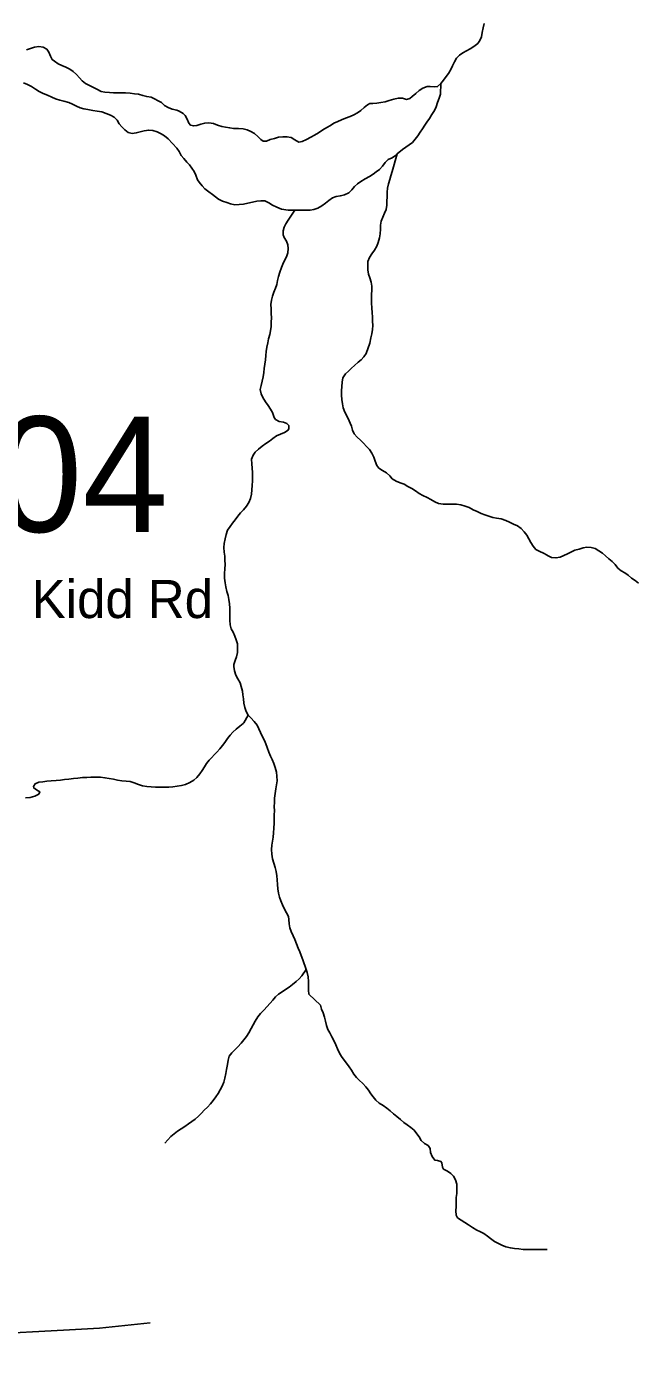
# Model space of a CAD drawing. Extents: x 1662474 to 1856135, y 779280 to 917889.
# Drawn here: x 1703701 to 1705227, y 859687 to 862996 of the extents above; entities that cross this region are included whole.
import ezdxf

# ---------------------------------------------------------------- set-up
doc = ezdxf.new("R2010")
doc.units = 0
for name, color, linetype in [('Cogo Default Point CELL', 7, 'Continuous'), ('Exist Hydrographic Creek Single Shore', 7, 'Continuous'), ('Exist Road Non-System Type 51', 7, 'Continuous'), ('Exist Road Non-System Type 51 Label', 7, 'Continuous')]:
    doc.layers.add(name, color=color, linetype=linetype)

msp = doc.modelspace()

# ---------------------------------------------------------------- linework, layer by layer
at = {"layer": 'Exist Hydrographic Creek Single Shore'}
for points in [[(1704734.8, 862853.5), (1704741.6, 862862.1), (1704747.6, 862871.3), (1704753.4, 862878.9), (1704759.2, 862888.4), (1704763.9, 862897.8), (1704768.9, 862908.1), (1704773.9, 862917), (1704780.8, 862924.1), (1704789.4, 862930.1), (1704798.5, 862935.1), (1704807.5, 862940.4), (1704816.9, 862946.1), (1704826.4, 862953.2), (1704832.1, 862960.8), (1704835.6, 862970.5), (1704837.6, 862981.3), (1704840.2, 862992.6), (1704842.6, 863003.6)], [(1703799.4, 862894.1), (1703789.1, 862898.4), (1703780, 862903.1), (1703770.8, 862909.6), (1703765.5, 862913.3), (1703760.9, 862921.7), (1703756.9, 862931.7), (1703751.6, 862939.3), (1703742.5, 862944.6), (1703732, 862945.9), (1703721.2, 862944.3), (1703711.2, 862941.1), (1703701.2, 862938)], [(1704734.8, 862853.5), (1704726.4, 862845.9), (1704718.2, 862845.1), (1704707.8, 862846.1), (1704700.1, 862846.1), (1704689.9, 862842.2), (1704680.8, 862836.1), (1704671.8, 862828.8), (1704663.4, 862821.2), (1704657.1, 862815.9), (1704649.2, 862813.9), (1704638.8, 862817), (1704628, 862816.8), (1704617.2, 862814.6), (1704606.1, 862810.9), (1704595.4, 862808.3), (1704585.1, 862806.5), (1704575.2, 862804.7), (1704564.8, 862804.1), (1704557.1, 862803.4), (1704551.6, 862800.4), (1704543.2, 862793.4), (1704535.4, 862786.3), (1704526.6, 862780.8), (1704518, 862775.5), (1704508.2, 862771.1), (1704497.2, 862766.9), (1704487.2, 862763.2), (1704477.6, 862759), (1704468.1, 862754.6), (1704459.2, 862749), (1704450.5, 862743.8), (1704440, 862737.8), (1704429.2, 862730.9), (1704419.4, 862724.9), (1704410.4, 862719.9), (1704399.4, 862714.1), (1704388.6, 862709.1), (1704380.8, 862707.3), (1704370.5, 862712.8), (1704361, 862718.6), (1704350.9, 862720.7), (1704340.9, 862720.7), (1704329.5, 862719.6), (1704319.4, 862716.8), (1704308.9, 862713.6), (1704299.4, 862709.9), (1704291.8, 862709.4), (1704285.5, 862713.6), (1704278.1, 862721.2), (1704270.2, 862728.8), (1704260.8, 862734.3), (1704251.4, 862738), (1704241.9, 862740.4), (1704230.1, 862741.1), (1704217.8, 862741.7), (1704208.2, 862742.8), (1704197.8, 862744.6), (1704188.1, 862746.4), (1704177.6, 862749.6), (1704167.4, 862753.8), (1704156.1, 862755.6), (1704145.9, 862755.1), (1704135.9, 862752.2), (1704126.1, 862748.8), (1704118.5, 862748), (1704110.1, 862750.1), (1704106.2, 862754.8), (1704102.2, 862764.5), (1704097.2, 862773.7), (1704091.8, 862778.7), (1704082.1, 862784.7), (1704075.8, 862787.3), (1704064.8, 862789.9), (1704054.5, 862793.4), (1704045.6, 862798.4), (1704038, 862806.5), (1704011.8, 862819.4), (1704001.2, 862821.2), (1703991.2, 862824.1), (1703980.8, 862826.7), (1703970.8, 862828), (1703960, 862829.3), (1703948, 862830.1), (1703938.8, 862830.4), (1703928.8, 862830.6), (1703918.2, 862830.6), (1703908.4, 862830.9), (1703897, 862831.7), (1703887.1, 862834.1), (1703876.9, 862839.6), (1703868.4, 862843.8), (1703858.2, 862848.5), (1703848.8, 862853.5), (1703840.1, 862860.6), (1703833.2, 862867.9), (1703825.9, 862876.3), (1703817.8, 862883.7), (1703809.1, 862889.4), (1703799.4, 862894.1)], [(1703694.1, 862855.1), (1703703.4, 862851.1), (1703713.6, 862846.1), (1703723.5, 862839.8), (1703732.5, 862834.1), (1703743, 862828.8), (1703754, 862824.4), (1703764.2, 862819.9), (1703773.4, 862815.4), (1703784.5, 862812), (1703794.6, 862809.9), (1703806.5, 862806), (1703816, 862802.1), (1703825.9, 862796.8), (1703835.1, 862792.9), (1703844.2, 862790.5), (1703854.5, 862788.4), (1703866.4, 862786.6), (1703877.4, 862784.7), (1703889.1, 862782.6), (1703899.6, 862778.9), (1703910.8, 862774.8), (1703919.9, 862769.8), (1703927.2, 862762.1), (1703932.2, 862752.9), (1703939.2, 862745.6), (1703946.6, 862738.2), (1703955, 862731.2), (1703964.5, 862729.1), (1703975, 862730.4), (1703994.9, 862735.6), (1704006, 862737.5), (1704016.5, 862736.2), (1704027.2, 862733), (1704036.9, 862728.3), (1704045.1, 862723.1), (1704054.5, 862715.9), (1704076, 862692.3), (1704082.1, 862684.2), (1704087.4, 862673.9), (1704093.4, 862666.1), (1704101, 862657.7), (1704107.8, 862650.3), (1704113.6, 862642.4), (1704119.1, 862634.1), (1704123.2, 862624.6), (1704128, 862613.1), (1704131.9, 862607.1), (1704139, 862598.1), (1704146.4, 862590.8), (1704155.9, 862583.1), (1704164.8, 862576.9), (1704172.6, 862570.6), (1704180.5, 862564.8), (1704189.9, 862559.8), (1704200.8, 862556.6), (1704210.4, 862553.5), (1704220.9, 862551.1), (1704231.4, 862551.7), (1704242.4, 862552.2), (1704252.9, 862554.8), (1704264.5, 862557.2), (1704275.8, 862559.8), (1704285.8, 862560.6), (1704296, 862560.9), (1704305.6, 862555.9), (1704314.9, 862549.8), (1704325.4, 862545.4), (1704337.4, 862540.1), (1704354.2, 862537.2), (1704364.5, 862537.2), (1704370.5, 862537.5)], [(1704625.9, 862678.4), (1704638.8, 862689.2), (1704647.1, 862694.7), (1704655.8, 862700.4), (1704663.6, 862706.5), (1704670.5, 862714.4), (1704676.8, 862722.8), (1704683.4, 862732.2), (1704688.6, 862740.9), (1704694.6, 862749.6), (1704699.9, 862757.2), (1704705.9, 862766.3), (1704712.2, 862776.3), (1704718.5, 862786.6), (1704722.5, 862795.8), (1704726.4, 862806.5), (1704730, 862817), (1704733.5, 862827.2), (1704734.8, 862853.5)], [(1704370.5, 862537.5), (1704375.5, 862537.5), (1704386.5, 862537.2), (1704398.4, 862537.2), (1704408.5, 862537.5), (1704417.8, 862539.1), (1704428.2, 862542.8), (1704437.4, 862548.2), (1704446.9, 862555.1), (1704455, 862561.9), (1704464.5, 862568.4), (1704473.6, 862571.3), (1704484.1, 862573.7), (1704494.4, 862575.8), (1704505.1, 862580.8), (1704512.2, 862588.1), (1704519.2, 862596.6), (1704526.4, 862603.1), (1704535, 862609.1), (1704546.1, 862615.4), (1704556.4, 862621.2), (1704565.5, 862627), (1704573.4, 862633), (1704581.8, 862639.3), (1704589.1, 862647.4), (1704595.6, 862656.9), (1704603, 862663.8), (1704613, 862668.2), (1704621.4, 862673.7), (1704625.9, 862678.4)], [(1704535.6, 862164.2), (1704542.9, 862171.6), (1704548.5, 862179.8), (1704557.1, 862205.5), (1704560.2, 862218.6), (1704562.6, 862229.1), (1704564.2, 862239.6), (1704564.8, 862249.3), (1704564.5, 862260.6), (1704564.5, 862270.8), (1704563.6, 862281.9), (1704562.4, 862293.1), (1704561.9, 862306.5), (1704561.6, 862317.3), (1704561.9, 862327), (1704562.4, 862337.8), (1704562.4, 862347.8), (1704561.2, 862357.7), (1704557.9, 862368.8), (1704554.5, 862378.2), (1704552.6, 862388.9), (1704552.4, 862399.7), (1704552.4, 862409.4), (1704556.4, 862419.1), (1704562.6, 862428.6), (1704568.9, 862437.8), (1704574.8, 862447.4), (1704578.6, 862456.9), (1704582, 862468.2), (1704583.6, 862478.7), (1704583.9, 862489.8), (1704584.4, 862499.7), (1704586, 862509.9), (1704589.6, 862520.4), (1704594.1, 862530.1), (1704598.2, 862539.6), (1704599.9, 862549.8), (1704600.1, 862560.1), (1704600.4, 862570.8), (1704600.4, 862582.4), (1704601.8, 862592.6), (1704603.9, 862603.4), (1704607, 862614.1), (1704609.6, 862623.3), (1704612.8, 862633.8), (1704625.9, 862678.4)], [(1704370.5, 862537.5), (1704354.2, 862512.8), (1704347.9, 862503.4), (1704344, 862495.2), (1704341.6, 862486.3), (1704341.4, 862475.6), (1704343.5, 862469.2), (1704349.5, 862460.1), (1704353.1, 862451.1), (1704354.2, 862441.9), (1704353.1, 862430.7), (1704349.8, 862420.9), (1704344.8, 862411.8), (1704340.4, 862402.9), (1704336.9, 862394.4), (1704333, 862382.9), (1704329.5, 862372.4), (1704327.2, 862362.2), (1704325.4, 862351.9), (1704322.5, 862342.5), (1704318.2, 862333.1), (1704314.4, 862322.8), (1704312, 862312.6), (1704310.9, 862301.8), (1704311.5, 862291.3), (1704311.8, 862280), (1704312, 862268.8), (1704311.5, 862257.7), (1704311.2, 862246.9), (1704309.9, 862236.7), (1704307.8, 862227), (1704305.1, 862216.8), (1704302.8, 862206.8), (1704300.4, 862195.5), (1704299.1, 862185.2), (1704298.4, 862174.5), (1704297, 862164), (1704295.8, 862152.8), (1704294.1, 862142.2), (1704293.4, 862132.2), (1704291.5, 862121.8), (1704288.6, 862110.5), (1704286.2, 862100.2), (1704284.1, 862089.8), (1704286.2, 862079.5), (1704291, 862069.6), (1704297.2, 862059.3), (1704303.6, 862050.1), (1704309.6, 862040.9), (1704314.4, 862032.8), (1704319, 862020.4), (1704322.2, 862015.5), (1704331.6, 862010.5), (1704342.4, 862008.1), (1704350.9, 862005), (1704355.2, 862000.2), (1704355.8, 861992.9), (1704354, 861988.7), (1704345, 861982.7), (1704334.8, 861978.8), (1704325.1, 861974.2), (1704315.6, 861967.9), (1704307.2, 861961.1), (1704297.8, 861955.1), (1704289.4, 861948.3), (1704280.2, 861941.4), (1704271.9, 861933.6), (1704266.2, 861925.7), (1704262.1, 861915.8), (1704263.4, 861904.7), (1704264.2, 861893.4), (1704264.5, 861882.7), (1704264.5, 861871.4), (1704264.8, 861861.7), (1704264.2, 861850.4), (1704263.6, 861839.4), (1704262.1, 861828.9), (1704259.8, 861817.9), (1704255.8, 861808.1), (1704250, 861798.4), (1704242.4, 861790), (1704235.1, 861782.1), (1704228, 861773.8), (1704221.4, 861764.6), (1704214.9, 861756.4), (1704208.9, 861747.8), (1704202.8, 861738.6), (1704198.9, 861728.4), (1704196.5, 861717.3), (1704194.1, 861705.8), (1704193.6, 861695.3), (1704194.1, 861684.2), (1704195.5, 861674.3), (1704196, 861663.8), (1704196.8, 861653), (1704195.8, 861642.5), (1704194.9, 861630.8), (1704195.1, 861619.2), (1704196.5, 861607.6), (1704198.4, 861597.4)], [(1705227.4, 861606.3), (1705218.8, 861613.4), (1705210.1, 861619.4), (1705202, 861626.5), (1705193.2, 861632.6), (1705184.1, 861637), (1705175.8, 861644.1), (1705169.1, 861652.8), (1705161.8, 861660.4), (1705153.9, 861667.2), (1705145.2, 861674.6), (1705137.4, 861681.4), (1705128.8, 861687.4), (1705119.5, 861692.9), (1705109.2, 861695.8), (1705098.8, 861696.6), (1705089.6, 861694.5), (1705079.6, 861691.6), (1705068.9, 861689), (1705060, 861685.1), (1705050.8, 861680.1), (1705041.1, 861675.9), (1705031.9, 861671.9), (1705021.6, 861669.8), (1705010.4, 861670.4), (1705000.9, 861675.6), (1705000.1, 861676.1), (1704990.9, 861681.1), (1704981.2, 861685.3), (1704971.5, 861690.3), (1704964.4, 861698.9), (1704958.9, 861708.1), (1704953.9, 861717.1), (1704948.6, 861726.2), (1704942.1, 861734.9), (1704934.5, 861743.3), (1704925.9, 861749.4), (1704916.1, 861753.8), (1704905.9, 861758.6), (1704896.8, 861763), (1704885.1, 861766.9), (1704873.6, 861768.8), (1704864.1, 861770.9), (1704854.2, 861773.5), (1704844, 861777.4), (1704835, 861780.8), (1704825.4, 861785.3), (1704815.4, 861789.8), (1704805.4, 861795.6), (1704795.1, 861798.7), (1704784.4, 861802.1), (1704773.4, 861803.9), (1704762.9, 861803.7), (1704752.4, 861803.7), (1704740.5, 861803.7), (1704729, 861805.5), (1704719.5, 861809.2), (1704709.9, 861815.5), (1704700.4, 861820.5), (1704689.9, 861825.4), (1704680.8, 861830.4), (1704671.5, 861837), (1704662.1, 861842.5), (1704652.6, 861848), (1704642.9, 861853.6), (1704632.8, 861857.2), (1704622.8, 861861.1), (1704612.8, 861867.4), (1704607, 861874.8), (1704599.4, 861881.9), (1704589.4, 861887.7), (1704580, 861893.7), (1704575, 861900), (1704571.2, 861911), (1704567.1, 861921.2), (1704562.1, 861930.7), (1704556.4, 861939.9), (1704549, 861947.5), (1704541.4, 861955.9), (1704534, 861963.5), (1704525.9, 861971.1), (1704518.8, 861979), (1704514.4, 861988.4), (1704512, 861998.1), (1704502.8, 862019.1), (1704495.1, 862033.6), (1704491.2, 862044.1), (1704489.1, 862054.3), (1704487.5, 862065.3), (1704487, 862076.1), (1704486.8, 862086.3), (1704487.5, 862097.6), (1704488.6, 862108.4), (1704490.5, 862119.1), (1704496.8, 862128.9), (1704503.9, 862135.9), (1704511.8, 862142.8), (1704519.6, 862150.1), (1704528, 862158), (1704535.6, 862164.2)], [(1704198.4, 861597.4), (1704201.2, 861586.1), (1704204.4, 861575.6), (1704206.2, 861565.6), (1704207.2, 861555.1), (1704208, 861544.1), (1704208.6, 861533.9), (1704208.6, 861523.4), (1704208, 861513.9), (1704208.9, 861502.9), (1704212, 861492.7), (1704216.5, 861484), (1704220.9, 861474.6), (1704224.4, 861465.4), (1704227.5, 861455.1), (1704227.8, 861445.2), (1704227.8, 861433.9), (1704225.1, 861422.9), (1704221.4, 861413.7), (1704218.5, 861403.9), (1704218.2, 861399), (1704219.9, 861387.9), (1704223.2, 861376.7), (1704228.2, 861367.5), (1704233.8, 861357.8), (1704236.9, 861348.6), (1704239.8, 861337.3), (1704240.9, 861327.9), (1704242.4, 861317.6), (1704243.5, 861307.4), (1704245.4, 861296.1), (1704249.5, 861286.1), (1704254, 861277.4)], [(1704034.2, 861097.2), (1704045.9, 861097.2), (1704055.9, 861097.4), (1704066, 861098.5), (1704076.9, 861100.1), (1704088.1, 861101.9), (1704097.5, 861104.5), (1704108.6, 861108.7), (1704118.2, 861114.8), (1704126.1, 861121.6), (1704133.5, 861130.5), (1704139.2, 861139.4), (1704145.4, 861148.3), (1704150.2, 861156.5), (1704156.6, 861165.1), (1704176, 861185.1), (1704183.4, 861192.9), (1704189.9, 861201.1), (1704196, 861209.2), (1704202.5, 861218.7), (1704209.1, 861227.1), (1704216.1, 861234.9), (1704224.4, 861242.6), (1704233, 861249.4), (1704241.4, 861256.2), (1704243.2, 861258.1), (1704254, 861277.4)], [(1704254, 861277.4), (1704260.5, 861270.6), (1704269.2, 861261.4), (1704276.8, 861252), (1704281, 861242.8), (1704285, 861234.2), (1704289.4, 861224.4), (1704294.6, 861213.9), (1704298.4, 861205.6), (1704301.8, 861196.1), (1704306, 861185.1), (1704309.9, 861175.1), (1704313.9, 861166.4), (1704318.2, 861156.2), (1704321.4, 861146.2), (1704324.9, 861134.7), (1704325.6, 861125.2), (1704326.1, 861113.4), (1704324.9, 861102.9), (1704323.2, 861092.9), (1704321.4, 861081.4), (1704319.9, 861070.1), (1704319.4, 861058.8), (1704319, 861049.4), (1704319.4, 861038.4), (1704319, 861028.4), (1704318.8, 861017.6), (1704318.5, 861007.4), (1704318, 860995.1), (1704317.5, 860983.2), (1704316.5, 860972.8), (1704314.9, 860962.5), (1704313.2, 860952.6), (1704312.5, 860942.1), (1704313.2, 860930), (1704314.9, 860918.4), (1704318, 860907.7), (1704321.6, 860897.2), (1704323.8, 860886.7), (1704325.6, 860876.2), (1704326.6, 860866.2), (1704327.2, 860854.9), (1704328, 860843.9), (1704329.9, 860833.1), (1704332.5, 860823.2), (1704335.6, 860814), (1704339.8, 860803.5), (1704344.5, 860793.2), (1704349.5, 860783.5), (1704354.5, 860774.6), (1704355.8, 860767), (1704356.1, 860756.5), (1704357.6, 860746.5), (1704361.6, 860736.8), (1704366.2, 860726.8), (1704370.2, 860716.9), (1704374.8, 860706.1), (1704378.9, 860695.9), (1704383.1, 860686.4), (1704386.5, 860677), (1704390.5, 860666.8), (1704398.4, 860642.6)], [(1703698.9, 861070.9), (1703710.5, 861071.7), (1703722, 861074.6), (1703731.8, 861079.8), (1703734.6, 861085.4), (1703726.5, 861090.9), (1703719.4, 861095.6), (1703719.1, 861099.2), (1703723.2, 861106.1), (1703731.8, 861109.8), (1703742.2, 861111.1), (1703752.4, 861112.1), (1703763.2, 861112.9), (1703775, 861114.5), (1703785.8, 861115.2), (1703795.8, 861116.3), (1703806.8, 861117.6), (1703818.6, 861118.9), (1703829.1, 861120.2), (1703840.9, 861121.6), (1703851.4, 861121.8), (1703861.9, 861122.4), (1703873.6, 861122.6), (1703885.5, 861122.1), (1703896.8, 861120.8), (1703907.8, 861118.9), (1703918, 861117.1), (1703928.2, 861115), (1703938.8, 861113.4), (1703949.5, 861112.4), (1703959.8, 861111.3), (1703970.2, 861108.4), (1703980.2, 861104.5), (1703990.5, 861100.6), (1704001.5, 861099), (1704011.8, 861097.9), (1704023, 861097.2), (1704034.2, 861097.2)], [(1704046.1, 860209.3), (1704053.8, 860217.4), (1704061.1, 860225.3), (1704069.2, 860232.6), (1704077.9, 860238.9), (1704087.4, 860245), (1704096, 860250.5), (1704105.4, 860256.8), (1704113.9, 860262.8), (1704121.8, 860269.1), (1704129.9, 860275.9), (1704137.5, 860284.1), (1704144, 860291.4), (1704152.4, 860299.1), (1704160, 860307.2), (1704167.1, 860315.6), (1704173.6, 860324.2), (1704178.9, 860333.2), (1704183.9, 860342.1), (1704188.9, 860351), (1704193.4, 860361.5), (1704196, 860371.2), (1704198.6, 860383), (1704200.4, 860393.2), (1704202.5, 860405.1), (1704203.9, 860416.4), (1704206.8, 860426.1), (1704213.5, 860434.5), (1704221.1, 860442.1), (1704228.2, 860449.4), (1704236.4, 860458.1), (1704243.2, 860466.5), (1704250, 860475.1), (1704256.1, 860484.3), (1704261.6, 860494.8), (1704266.9, 860504), (1704271.9, 860513.8), (1704278.1, 860524.2), (1704285, 860532.9), (1704293.6, 860541.6), (1704300.4, 860548.9), (1704308.6, 860558.1), (1704315.4, 860566.2), (1704322.2, 860573.8), (1704330.1, 860580.6), (1704338.5, 860586.9), (1704347.4, 860592.8), (1704356.4, 860598.5), (1704364.8, 860604.8), (1704373.6, 860612.4), (1704381.5, 860619), (1704387.5, 860626.6), (1704398.4, 860642.6)], [(1705000.1, 859943.7), (1704994.6, 859943.4), (1704983.9, 859943.2), (1704972.2, 859943.2), (1704961.5, 859943.4), (1704950.2, 859943.4), (1704939.5, 859943.9), (1704929, 859945.2), (1704918.5, 859946.3), (1704908.2, 859947.6), (1704896.5, 859949.8), (1704886.5, 859954.4), (1704876.8, 859959.2), (1704868.1, 859963.9), (1704858.4, 859970.8), (1704850.8, 859977.2), (1704842.1, 859983.6), (1704832.1, 859988.6), (1704824, 859992.2), (1704813.8, 859998.6), (1704811.4, 860000.1), (1704803.5, 860005.1), (1704794.1, 860010.6), (1704785.1, 860016.4), (1704776.2, 860022.9), (1704772.4, 860029), (1704772, 860040.2), (1704772.4, 860051), (1704772.6, 860062.1), (1704773.1, 860073.1), (1704774.1, 860083.6), (1704774.4, 860094.6), (1704774.1, 860106.4), (1704771.2, 860117.2), (1704765.8, 860126.9), (1704759.8, 860133.2), (1704750.8, 860138.9), (1704741.1, 860144.2), (1704738.5, 860149.2), (1704737.1, 860159.7), (1704734.8, 860162.8), (1704726.1, 860165.4), (1704719.5, 860166.8), (1704713, 860175.4), (1704708.8, 860185.7), (1704707.8, 860195.4), (1704702.8, 860203.5), (1704694.1, 860208.5), (1704685.8, 860215.6), (1704680.8, 860224.5), (1704675, 860232.6), (1704668.4, 860241.1), (1704659.5, 860248.4), (1704650.2, 860254.4), (1704642.1, 860260.4), (1704633.8, 860267.6), (1704624.9, 860275.2), (1704616.6, 860282.2), (1704608.5, 860289.9), (1704600.1, 860296.4), (1704590.4, 860303), (1704580.8, 860308.8), (1704572.4, 860316.1), (1704565.8, 860324.2), (1704560.2, 860332.4), (1704554.5, 860340.8), (1704547.4, 860349.7), (1704539.8, 860357.6), (1704531.1, 860366), (1704524.5, 860373.1), (1704517.5, 860381.4), (1704511.5, 860391.2), (1704506.2, 860399.6), (1704499.4, 860408.2), (1704493.1, 860416.4), (1704487.2, 860425.3), (1704481.8, 860433.4), (1704476.5, 860444.2), (1704472.9, 860454.1), (1704468.1, 860465.2), (1704463.1, 860474.6), (1704457.4, 860484.1), (1704452.6, 860492.8), (1704449.8, 860502.2), (1704447.1, 860513.2), (1704444.8, 860523.2), (1704440.9, 860533.9), (1704436.9, 860543.6), (1704434.2, 860553.4), (1704405.6, 860580.4), (1704404.9, 860590.9), (1704404.6, 860601.4), (1704404.4, 860612.4), (1704403.9, 860623.7), (1704401, 860635), (1704398.4, 860642.6)]]:
    msp.add_lwpolyline(points, dxfattribs=at)
at = {"layer": 'Exist Road Non-System Type 51'}
msp.add_lwpolyline([(1702800.5, 859154.4), (1702920.2, 859325.6), (1702992.6, 859442.2), (1703066, 859571.6), (1703129.7, 859690.7), (1703172.5, 859718.9), (1703201.2, 859714.2), (1703276.1, 859718.2), (1703436.7, 859721.8), (1703520.8, 859726.1), (1703607, 859732.4), (1703793.3, 859742.6), (1703883.5, 859746.8), (1704009.8, 859760.3)], dxfattribs=at)

# ---------------------------------------------------------------- texts
at = {"layer": 'Cogo Default Point CELL'}
msp.add_text('2004', height=288, dxfattribs=at).set_placement((1703198, 861734.5))
at = {"layer": 'Exist Road Non-System Type 51 Label'}
msp.add_text('Kidd Rd', height=95, dxfattribs=at).set_placement((1703714.4, 861519.5))

doc.saveas('drawing.dxf')
